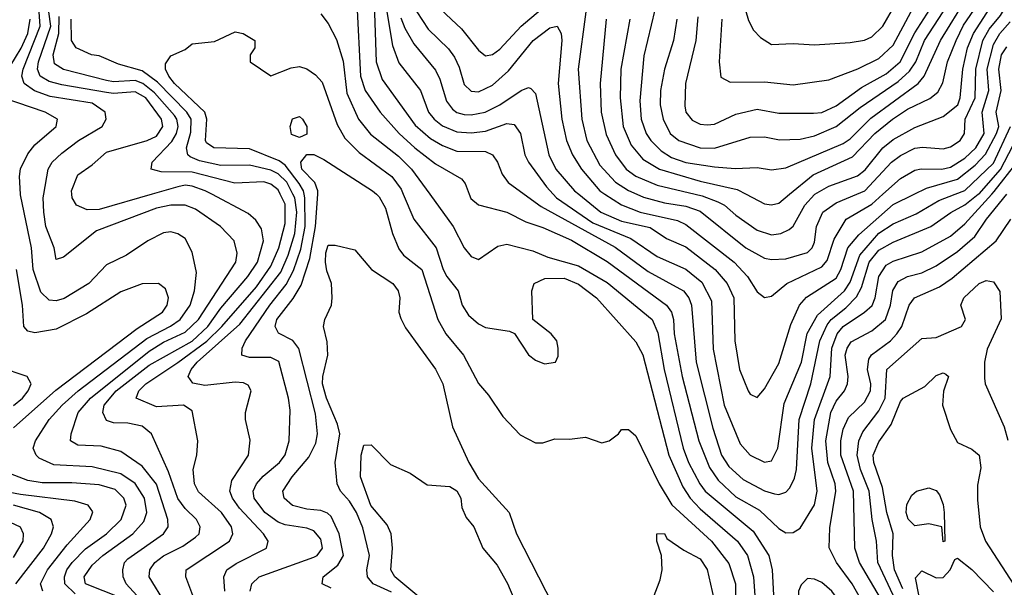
# Model space of a CAD drawing. Header units: inches. Extents: x 1793389 to 1900389, y 320802 to 470796.
# Tile 416 of 656: x 1845808 to 1848561, y 438901 to 440488. Entities that reach past the tile are written whole.
import ezdxf

# ---------------------------------------------------------------- set-up
doc = ezdxf.new("R2010")
doc.units = ezdxf.units.IN
doc.header["$MEASUREMENT"] = 0
doc.layers.add('B8443', color=7, linetype='Continuous')
doc.layers.add('B8444', color=7, linetype='Continuous')

msp = doc.modelspace()

# ---------------------------------------------------------------- linework, layer by layer
at = {"layer": 'B8443', "color": 2}
for points, elevation in [([(1846090, 438870.9), (1845991.8, 438910), (1845988.3, 438930), (1846010, 438962.4), (1846039.6, 438990), (1846124.2, 439050), (1846155.1, 439084.9), (1846162.6, 439110), (1846156.4, 439150), (1846130.7, 439190.7), (1846090, 439218.5), (1846010, 439238), (1845903.1, 439243.1), (1845862, 439262), (1845853.2, 439270), (1845845.2, 439290), (1845852, 439310), (1845889.7, 439370), (1845926, 439410), (1845971.1, 439450), (1846163.2, 439596.8), (1846229.2, 439630.8), (1846256.4, 439650), (1846284.4, 439690), (1846296.3, 439730), (1846301.5, 439781.5), (1846290, 439838), (1846270, 439876), (1846250, 439889.3), (1846230, 439895.1), (1846210, 439892.3), (1846166, 439870), (1846106, 439830), (1846050, 439802.7), (1846000.7, 439750), (1845931.7, 439708.3), (1845910, 439702.4), (1845890, 439703.6), (1845866.3, 439726.3), (1845845.1, 439790), (1845840.4, 439850), (1845810, 439998), (1845809.9, 440000)], 350), ([(1846164.7, 438844.7), (1846105.1, 438910), (1846096.9, 438930), (1846095.8, 438950), (1846100.5, 438970), (1846110, 438980.4), (1846209.6, 439050), (1846222.4, 439070), (1846222, 439090), (1846190, 439189.4), (1846150, 439239.7), (1846090, 439280.7), (1846035.6, 439295.6), (1845970, 439298.4), (1845949.4, 439310), (1845951.8, 439330), (1845971.5, 439390), (1846006, 439430), (1846170, 439561.2), (1846210, 439586.4), (1846270, 439614.4), (1846307.4, 439650), (1846411.5, 439810), (1846415.3, 439835.3), (1846407, 439870), (1846369.4, 439910), (1846298.8, 439958.8), (1846270, 439969.6), (1846230, 439969.7), (1846190, 439961), (1846022.7, 439897.3), (1845930, 439824), (1845910, 439818), (1845903.7, 439850), (1845880.5, 439910), (1845875.1, 439950), (1845873.3, 439990), (1845875, 440000)], 346), ([(1846177.6, 440000), (1846030, 439957.4), (1845996.3, 439956.3), (1845966, 439970), (1845954.5, 439990), (1845953.3, 440000)], 342), ([(1846215.6, 438855.6), (1846169.6, 438930), (1846171.5, 438950), (1846185.6, 438970), (1846210, 438988.8), (1846264.1, 439015.9), (1846299.4, 439040.6), (1846309.4, 439050), (1846312, 439070), (1846302, 439090), (1846270, 439120.7), (1846250, 439149.5), (1846223.5, 439223.5), (1846176, 439330), (1846150, 439351.6), (1846110, 439359.7), (1846070, 439360.5), (1846050, 439367), (1846040.5, 439390), (1846043.5, 439410), (1846077.3, 439450), (1846170, 439521.6), (1846290, 439589.4), (1846333.6, 439630), (1846370, 439681.1), (1846445.7, 439770), (1846472.1, 439810), (1846489.6, 439869.6), (1846483.6, 439903.6), (1846467.8, 439927.8), (1846446, 439946), (1846345.2, 440000)], 342), ([(1846294.5, 438870), (1846272.3, 438930), (1846272.7, 438950), (1846394.5, 439030), (1846403.6, 439050), (1846399.7, 439070), (1846371.5, 439110), (1846307.6, 439167.6), (1846296.2, 439190), (1846292.3, 439230), (1846302.7, 439270), (1846306, 439310), (1846290, 439394), (1846266, 439410), (1846190, 439405.7), (1846133.2, 439430), (1846140.7, 439450), (1846160.5, 439470), (1846250, 439529.1), (1846330.4, 439589.6), (1846372.8, 439630), (1846470, 439740.9), (1846510, 439798.7), (1846532.4, 439850), (1846550, 439918), (1846550, 439972.7), (1846536.3, 440000)], 338), ([(1846381.6, 438890), (1846378.4, 438930), (1846387, 438950), (1846412.4, 438967.6), (1846497.2, 439010), (1846502.7, 439030), (1846489.5, 439050), (1846422.3, 439122.3), (1846402.6, 439150), (1846394.7, 439170), (1846400.4, 439199.6), (1846447, 439270), (1846451.9, 439311.9), (1846439.3, 439370), (1846439.3, 439390), (1846455.1, 439450), (1846446.3, 439466.3), (1846433, 439473), (1846410, 439474.7), (1846324.9, 439464.9), (1846291.5, 439471.5), (1846278.4, 439490), (1846286.6, 439510), (1846304, 439530), (1846423.1, 439636.9), (1846537.6, 439782.4), (1846558.6, 439830), (1846577, 439890), (1846582.4, 439950), (1846576.8, 439990), (1846571.7, 440000)], 334), ([(1846452, 438890), (1846457, 438910), (1846477.2, 438930), (1846630, 438984.6), (1846639.5, 438990), (1846654, 439010), (1846650, 439035.1), (1846630, 439058.7), (1846610, 439066), (1846550, 439075.1), (1846530, 439083.1), (1846493, 439110), (1846463.5, 439150), (1846460.5, 439170), (1846469.8, 439190.2), (1846488, 439212), (1846533.6, 439250), (1846550, 439271), (1846560.7, 439310), (1846564.1, 439395.9), (1846559.6, 439430), (1846532.2, 439532.2), (1846510, 439543.6), (1846450, 439543.6), (1846429, 439550), (1846429.4, 439570), (1846438.7, 439590), (1846506.8, 439690), (1846552.2, 439747.8), (1846573.5, 439786.5), (1846593.5, 439846.5), (1846605.5, 439910), (1846604.9, 439990), (1846602.8, 440000)], 330), ([(1846678.3, 438898.3), (1846653.2, 438910), (1846656, 438930), (1846697.5, 438962.5), (1846713.3, 438990), (1846700.5, 439050), (1846678.4, 439098.4), (1846668.5, 439108.5), (1846650, 439115.8), (1846610, 439118.9), (1846570, 439129.6), (1846546.6, 439150), (1846543.7, 439170), (1846569.6, 439210), (1846615.7, 439264.3), (1846635.8, 439304.2), (1846640.5, 439330), (1846634.5, 439385.5), (1846588.5, 439568.5), (1846571.1, 439591.1), (1846531.5, 439611.5), (1846521.6, 439630), (1846526.9, 439650), (1846571.9, 439708.1), (1846594.4, 439745.6), (1846619.2, 439820.8), (1846634.2, 439910), (1846640.8, 440000)], 326), ([(1846805, 440000), (1846812.8, 439992.8), (1846830, 439961), (1846850.3, 439890.3), (1846867.7, 439847.7), (1846880.5, 439830), (1846932.2, 439790), (1846977.1, 439650), (1846999.3, 439610), (1847048.2, 439550), (1847090, 439471), (1847118, 439438), (1847158, 439378), (1847207.1, 439327.1), (1847250, 439304.7), (1847270, 439304.7), (1847304, 439316), (1847344.7, 439315.3), (1847390, 439321), (1847435.5, 439304.5), (1847455.3, 439310), (1847482, 439330), (1847490, 439342), (1847510, 439342), (1847530, 439324.7), (1847595.3, 439190), (1847631.2, 439131.2), (1847742, 439030), (1847790, 438967.3), (1847808.8, 438910), (1847810.3, 438830)], 326), ([(1846880.2, 440000), (1846910, 439930.7), (1846972.4, 439850), (1846991.8, 439790), (1847002, 439770), (1847034, 439730), (1847044.9, 439690), (1847062.3, 439662.3), (1847090, 439637.3), (1847110, 439627.3), (1847177.3, 439617.3), (1847191, 439611), (1847230, 439551.3), (1847250, 439536), (1847274.6, 439525.4), (1847306, 439530), (1847312.9, 439547.1), (1847313.2, 439570), (1847309, 439590), (1847294, 439610), (1847242, 439650), (1847239.3, 439730), (1847246, 439750), (1847275.9, 439764.1), (1847330, 439764.9), (1847370, 439748.5), (1847420.5, 439710), (1847530, 439587.3), (1847550, 439550.8), (1847622.3, 439270), (1847661.7, 439181.7), (1847682.6, 439150), (1847710, 439120.3), (1847814.4, 439030), (1847842.6, 438990), (1847859.6, 438930), (1847873.5, 438733.5)], 330), ([(1846953.9, 440000), (1847019.3, 439910), (1847050.5, 439850.5), (1847070, 439826), (1847090, 439818), (1847144.8, 439855.2), (1847170, 439860.5), (1847242, 439842), (1847284.4, 439824.4), (1847370, 439800.2), (1847450, 439753.4), (1847575.8, 439650), (1847592.1, 439612.1), (1847609.1, 439510), (1847662.4, 439290), (1847677.7, 439250), (1847708.9, 439190), (1847724.6, 439170), (1847858, 439058), (1847902, 438990), (1847911.7, 438950), (1847919.5, 438790)], 334), ([(1847064.4, 440000), (1847068.6, 439988.6), (1847090, 439970.7), (1847170, 439950.4), (1847222.7, 439922.7), (1847270, 439907.2), (1847350, 439871.8), (1847450, 439811.7), (1847616.4, 439690), (1847630.2, 439670.2), (1847636, 439650), (1847637.7, 439610), (1847659.6, 439490), (1847706.3, 439310), (1847736.1, 439236.1), (1847760.2, 439200.2), (1847810, 439153.4), (1847876.5, 439116.5), (1847930, 439065.5), (1847950, 439053.4), (1847970, 439054), (1847990, 439066), (1848030, 439131.3), (1848037.4, 439170), (1848022.2, 439290), (1848029.8, 439370), (1848073.3, 439490), (1848078.5, 439570), (1848093.3, 439610), (1848110, 439630.2), (1848169.8, 439670.2), (1848190.7, 439689.3), (1848199.8, 439710), (1848209.8, 439770.2), (1848230, 439801.3), (1848250, 439813.1), (1848330, 439838.7), (1848410, 439882.6), (1848450, 439917), (1848525.8, 440000)], 338), ([(1847218.4, 440000), (1847265.5, 439965.5), (1847472.4, 439852.4), (1847564.4, 439784.4), (1847663.8, 439730), (1847678.7, 439710), (1847686, 439690), (1847699, 439530), (1847745.5, 439345.5), (1847770.3, 439270), (1847790, 439238.4), (1847830, 439202), (1847890, 439170.3), (1847918, 439162), (1847930, 439160.5), (1847950, 439166.8), (1847961.2, 439178.8), (1847974, 439206), (1847979.7, 439230), (1847987.3, 439370), (1848019.8, 439470), (1848044.8, 439590), (1848065.4, 439634.6), (1848076.8, 439650), (1848117.8, 439682.2), (1848147.1, 439712.9), (1848161.2, 439738.8), (1848182.5, 439810), (1848210, 439844), (1848250, 439866.5), (1848355.1, 439910), (1848410.8, 439949.2), (1848450, 439970.2), (1848487.9, 440000)], 342), ([(1847299.4, 440000), (1847308.7, 439990), (1847410, 439920.2), (1847516.6, 439876.6), (1847590, 439825.7), (1847670.2, 439790.2), (1847714.6, 439754.6), (1847742, 439702), (1847746.6, 439566.6), (1847777.4, 439410), (1847821.8, 439301.8), (1847850, 439270.5), (1847890, 439250.6), (1847910, 439254.8), (1847927, 439290), (1847944.9, 439415.1), (1847993.1, 439530), (1848009.8, 439610.2), (1848037.8, 439662.2), (1848113.3, 439730), (1848130, 439754.4), (1848156.8, 439830), (1848210, 439891.4), (1848250, 439917.4), (1848314.3, 439945.7), (1848377.7, 439982.3), (1848423.5, 440000)], 346), ([(1847370.7, 440000), (1847432.4, 439950), (1847490, 439924.5), (1847570, 439907.4), (1847616.1, 439876.1), (1847670, 439853.4), (1847752.2, 439790), (1847785.3, 439750), (1847804.6, 439710), (1847806.7, 439590), (1847820.4, 439510), (1847844, 439450), (1847850, 439441), (1847870, 439431.3), (1847890, 439456), (1847930, 439526.8), (1847964.1, 439635.9), (1847987.8, 439690), (1848007.9, 439712.1), (1848090, 439765.3), (1848103.9, 439790), (1848123.5, 439850), (1848153.5, 439886.5), (1848250, 439971.5), (1848308.2, 440000)], 350), ([(1847443.9, 440000), (1847490, 439970.3), (1847542.8, 439950), (1847647, 439927), (1847670, 439915.3), (1847804.9, 439810), (1847842.4, 439770), (1847870, 439726.8), (1847890, 439711), (1847910, 439714.8), (1847952.7, 439750), (1848050, 439797), (1848065.2, 439814.8), (1848085.3, 439874.7), (1848118.4, 439930), (1848190, 439972.7), (1848220.7, 440000)], 354), ([(1847533.5, 440000), (1847552, 439992), (1847610, 439975.8), (1847670, 439966.9), (1847710, 439952.9), (1847838, 439850), (1847890, 439821.3), (1847910, 439817.6), (1847950, 439819.5), (1848010, 439837.1), (1848022.9, 439850), (1848030, 439866), (1848035.8, 439910), (1848053.6, 439950), (1848090, 439976), (1848147.9, 440000)], 358), ([(1847696.4, 440000), (1847715.4, 439995.4), (1847759.3, 439979.3), (1847778, 439970), (1847810, 439941.3), (1847870, 439899.5), (1847910, 439887), (1847935.3, 439890), (1847958.6, 439901.4), (1847970, 439910.7), (1848003, 439970), (1848030, 439999.5), (1848030.8, 440000)], 362), ([(1847839.2, 440000), (1847890, 439973.4), (1847910, 439970.5), (1847930, 439975.5), (1847959.7, 440000)], 366), ([(1848192.3, 438810), (1848135.4, 438910), (1848091.5, 438970), (1848071.3, 439011.3), (1848072.9, 439067.1), (1848089.8, 439170), (1848087.4, 439190), (1848066.8, 439250), (1848061.2, 439310), (1848075.3, 439390), (1848090, 439421.6), (1848113.6, 439450), (1848122.4, 439470), (1848124, 439490), (1848116, 439550), (1848121.1, 439570), (1848132.4, 439587.6), (1848190, 439618), (1848228, 439650), (1848242.7, 439690), (1848248.9, 439731.1), (1848264.2, 439755.8), (1848289.8, 439770.2), (1848330, 439780.3), (1848370, 439799.5), (1848430, 439840.3), (1848478.3, 439881.7), (1848511.2, 439930), (1848567.7, 440000)], 334), ([(1848214, 438870), (1848155.4, 438970), (1848143, 439010), (1848138.5, 439170), (1848103.8, 439270), (1848103.1, 439310), (1848110, 439342.8), (1848124.8, 439375.2), (1848170, 439418.4), (1848186.6, 439450), (1848187.1, 439470), (1848178.5, 439510), (1848181.4, 439538.6), (1848188.8, 439551.2), (1848242.4, 439590), (1848260.5, 439610), (1848273.7, 439630), (1848294.7, 439690), (1848309.6, 439710), (1848379.3, 439740.7), (1848414.5, 439765.5), (1848538, 439870), (1848578.4, 439930)], 330), ([(1846847.4, 438887.4), (1846795.6, 438910), (1846779.7, 438930), (1846778.3, 438950), (1846786, 438990), (1846766.7, 439066.7), (1846749.6, 439110), (1846730, 439142), (1846704.5, 439170), (1846695.6, 439190), (1846689.5, 439249.5), (1846702.6, 439330), (1846696.6, 439356.6), (1846665.1, 439430), (1846654, 439470), (1846654.7, 439490), (1846669.6, 439550), (1846667.3, 439587.3), (1846657.2, 439630), (1846661.2, 439650), (1846679, 439690), (1846681.2, 439710), (1846679.3, 439750), (1846666.3, 439786.3), (1846663, 439810), (1846663.8, 439836.2), (1846670, 439857.3), (1846690, 439858), (1846744.9, 439844.9), (1846790.8, 439790), (1846851.3, 439750), (1846866, 439730), (1846870.6, 439710.6), (1846867.3, 439670), (1846872.8, 439652.8), (1846886.4, 439626.4), (1846970, 439510.8), (1846990.5, 439470), (1847018, 439350), (1847063.8, 439250), (1847090, 439204), (1847176.3, 439110), (1847196.3, 439050), (1847298.8, 438850)], 322), ([(1845790, 439347.2), (1845908.2, 439451.8), (1846135.6, 439624.4), (1846207, 439670), (1846219.5, 439690), (1846223.7, 439710), (1846215.1, 439735.1), (1846195.3, 439750), (1846150, 439749.5), (1846090, 439727), (1845994.5, 439665.5), (1845910, 439623), (1845850, 439612.3), (1845830, 439617.2), (1845819.3, 439630), (1845815.4, 439690), (1845798.7, 439790)], 354), ([(1848250, 438878.4), (1848207.4, 438970), (1848203.1, 439030), (1848190.8, 439090.8), (1848182.8, 439170), (1848158.2, 439230), (1848148.7, 439270), (1848154, 439310), (1848164.7, 439335.3), (1848210, 439394), (1848227, 439430), (1848232.3, 439510), (1848330, 439596.3), (1848370, 439599.3), (1848440.9, 439630), (1848451.8, 439650), (1848439.3, 439690), (1848447, 439710), (1848490, 439750.5), (1848510, 439759.1), (1848530, 439754.8), (1848547.9, 439727.9), (1848551.8, 439651.8), (1848512.8, 439567.2), (1848504.9, 439530), (1848505.2, 439485.2), (1848507.3, 439470), (1848560.4, 439350), (1848570, 439312)], 326), ([(1845790, 439408.8), (1845815.6, 439430), (1845831.6, 439450), (1845839.3, 439470), (1845828.7, 439490), (1845750, 439516.2)], 358), ([(1848276.7, 438896.6), (1848253.1, 438950), (1848247.7, 438990), (1848249.8, 439050), (1848232.1, 439110), (1848220.3, 439180.3), (1848195.4, 439250), (1848193.7, 439270), (1848210, 439308), (1848243.9, 439356.1), (1848270, 439420.7), (1848278, 439430), (1848338, 439462), (1848370, 439493.4), (1848390, 439501), (1848397.3, 439497.3), (1848404.7, 439490), (1848390.5, 439449.5), (1848387.7, 439410), (1848410, 439342), (1848430, 439306), (1848470, 439286.8), (1848490.5, 439270), (1848494.6, 439234.6), (1848486, 439186), (1848485.8, 439145.8), (1848493, 439070), (1848508.2, 439030), (1848587.5, 438907.5)], 322), ([(1846940.4, 438860.4), (1846856.9, 438930), (1846845.1, 438950), (1846849.7, 439010), (1846846, 439050), (1846835.1, 439075.1), (1846789.1, 439129.1), (1846760.7, 439210), (1846762, 439270), (1846770, 439298), (1846790, 439298.8), (1846844.5, 439244.5), (1846899.8, 439219.8), (1846947.1, 439187.1), (1847010, 439182.8), (1847030, 439170.8), (1847040.7, 439150), (1847044, 439124), (1847056.3, 439096.3), (1847077.3, 439070), (1847102.8, 439010), (1847142.3, 438962.3), (1847171.7, 438911.7), (1847250, 438726)], 318), ([(1845962.7, 438882.7), (1845934, 438910), (1845932.6, 438930), (1845939.7, 438950), (1845954.3, 438970), (1845991.5, 439008.5), (1846050, 439050.3), (1846091.3, 439090), (1846105.1, 439130), (1846098.9, 439150), (1846074.2, 439174.2), (1846030, 439187.1), (1845953, 439193), (1845870, 439192.9), (1845830, 439199.8), (1845770, 439223)], 354), ([(1845872, 438890), (1845866, 438910), (1845885.4, 438950), (1845940.4, 439019.6), (1846004.5, 439090), (1846012, 439112), (1845999, 439130), (1845961.7, 439141.7), (1845810, 439160.7), (1845670, 439186)], 358), ([(1845796.9, 438910), (1845874.3, 439010), (1845896.9, 439050), (1845902, 439070), (1845896, 439090), (1845862.7, 439110), (1845790.6, 439130.6)], 362), ([(1845790, 438983.8), (1845816.9, 439030), (1845818.4, 439050), (1845810, 439069), (1845768.3, 439088.3)], 366), ([(1847579, 438870), (1847598.6, 438921.4), (1847604, 438950), (1847602, 438990), (1847588.7, 439030), (1847588.7, 439050), (1847610, 439050.8), (1847616.9, 439036.9), (1847664.5, 439004.5), (1847710, 438980.7), (1847730, 438950.8), (1847748.1, 438868.1)], 322), ([(1848330, 438837.2), (1848312.7, 438927.3), (1848330, 438946.8), (1848370, 438927.3), (1848390, 438927.7), (1848409.2, 438950), (1848422, 438978), (1848430, 438982), (1848470, 438950.6), (1848530, 438888)], 318)]:
    msp.add_lwpolyline(points, dxfattribs=dict(at, elevation=elevation))
for points, elevation in [([(1848390, 439028), (1848386, 439070), (1848350, 439078), (1848310, 439072.7), (1848291.7, 439091.7), (1848286.3, 439110), (1848288.1, 439131.9), (1848302, 439158), (1848315.3, 439170), (1848350, 439178.8), (1848370, 439171.3), (1848379.3, 439159.3), (1848390, 439132), (1848392.7, 439110), (1848394, 439030)], 318), ([(1848010, 438925.2), (1847992.8, 438907.2), (1847985.5, 438890), (1847982.8, 438842.8), (1847986, 438810), (1847993, 438790), (1848010.8, 438770), (1848050, 438754.4), (1848085.8, 438754.2), (1848110, 438761.6), (1848122.7, 438770), (1848131.8, 438790), (1848129.6, 438810), (1848110, 438846), (1848078.4, 438890), (1848050, 438914.5), (1848030, 438923.7)], 338)]:
    msp.add_lwpolyline(points, close=True, dxfattribs=dict(at, elevation=elevation))
at = {"layer": 'B8444', "color": 2}
for points, elevation in [([(1848030.8, 440000), (1848070, 440023.1), (1848150, 440051.8), (1848171.4, 440068.6), (1848220.5, 440130), (1848250, 440153.1), (1848310, 440187.2), (1848390, 440217.4), (1848430.9, 440250), (1848437.3, 440270), (1848444.2, 440350), (1848457.4, 440410), (1848474.4, 440450), (1848539.2, 440550), (1848563.5, 440610)], 362), ([(1848147.9, 440000), (1848170.6, 440009.4), (1848244.7, 440090), (1848270, 440108.8), (1848310, 440128.9), (1848331.9, 440131.9), (1848390, 440127), (1848410, 440132.7), (1848437, 440150), (1848449.4, 440170), (1848451.1, 440210), (1848478.9, 440270), (1848480.7, 440350), (1848500.3, 440430), (1848518.2, 440461.8), (1848550, 440499.6), (1848613.9, 440606.1)], 358), ([(1846796.5, 440590), (1846804, 440370), (1846821, 440321), (1846913.7, 440193.7), (1846956.4, 440156.4), (1846990, 440136), (1847030, 440120.9), (1847110, 440119.5), (1847130, 440110.5), (1847143.8, 440090), (1847156.5, 440056.5), (1847173.1, 440033.1), (1847218.4, 440000)], 342), ([(1846970, 440530.7), (1847043, 440463), (1847090, 440402.8), (1847110, 440387.3), (1847130, 440390.6), (1847150, 440405.5), (1847209.6, 440470), (1847330, 440572.4)], 358), ([(1847644.9, 440490), (1847635.3, 440430), (1847610.3, 440350), (1847599.5, 440290), (1847598, 440250), (1847607.2, 440210), (1847626.7, 440170), (1847650.2, 440150.2), (1847710, 440130.3), (1847750, 440128.9), (1847850, 440159.5), (1847890, 440160.4), (1847932.3, 440152.3), (1847990, 440154), (1848030, 440163.1), (1848090.7, 440189.3), (1848157.4, 440242.6), (1848264.1, 440315.9), (1848295.6, 440344.4), (1848312.8, 440370), (1848337.6, 440430), (1848427.9, 440570)], 374), ([(1847703.9, 440496.1), (1847698, 440430), (1847668.8, 440310), (1847667.1, 440247.1), (1847670.5, 440230), (1847687.6, 440207.6), (1847710, 440196.4), (1847730, 440194), (1847750, 440196.4), (1847810, 440224.4), (1847870, 440238.4), (1847930, 440227), (1848026.9, 440226.9), (1848050, 440228.8), (1848090, 440247.4), (1848161, 440299), (1848230, 440336.5), (1848269.7, 440370), (1848310, 440452), (1848385.7, 440570)], 378), ([(1847815.3, 440590), (1847845.7, 440485.7), (1847859.3, 440459.3), (1847878.5, 440438.5), (1847910, 440418.8), (1847970, 440422), (1848030, 440418), (1848130, 440424.9), (1848170, 440430.6), (1848190, 440440.5), (1848220.7, 440470), (1848255.1, 440530)], 386), ([(1847583.7, 440516.3), (1847553, 440387), (1847541.2, 440261.2), (1847544.9, 440210), (1847559.5, 440170), (1847572, 440150), (1847601.3, 440121.3), (1847630, 440103.2), (1847670, 440089.2), (1847750, 440076.5), (1847807.8, 440072.2), (1847870, 440074.9), (1847910, 440068.2), (1847950, 440074.4), (1848110, 440141.7), (1848130, 440155.3), (1848187.1, 440212.9), (1848319.7, 440310), (1848336.9, 440330), (1848382, 440430), (1848455.8, 440550)], 370), ([(1847770.4, 440490), (1847763, 440370), (1847767.9, 440327.9), (1847794, 440314), (1847890, 440314.4), (1847970, 440306), (1848070, 440320.5), (1848150.6, 440350.6), (1848210, 440379.5), (1848250, 440417.1), (1848321.1, 440550)], 382), ([(1845875, 440000), (1845887.3, 440070), (1845898.4, 440090), (1845925.2, 440114.8), (1845972.3, 440150), (1846038, 440190), (1846049.5, 440210), (1846047, 440230), (1846010, 440255.3), (1845893.1, 440273.1), (1845849, 440289), (1845819.7, 440310), (1845813.5, 440330), (1845817.2, 440350), (1845865.2, 440470), (1845862, 440510)], 346), ([(1845953.3, 440000), (1845952, 440010), (1845970, 440054), (1846010, 440082), (1846050, 440118), (1846164, 440150), (1846190, 440162.6), (1846208.2, 440190), (1846204.4, 440210), (1846160.4, 440270), (1846130, 440286.8), (1846070, 440282), (1846050, 440284.6), (1845925.8, 440305.8), (1845890, 440315.3), (1845864.4, 440330), (1845857.2, 440350), (1845860.3, 440370), (1845894.4, 440470), (1845889.2, 440510)], 342), ([(1846750, 440534), (1846760.8, 440330), (1846773.4, 440290), (1846815.8, 440230), (1846868.5, 440170), (1846912.2, 440130), (1846970, 440084.9), (1847042.8, 440042.8), (1847053.4, 440030), (1847064.4, 440000)], 338), ([(1846833.8, 440510), (1846850, 440416), (1846867.8, 440367.8), (1846928.4, 440290), (1846950.3, 440230), (1846966.7, 440210), (1846990, 440191.8), (1847030, 440174.3), (1847070, 440171.5), (1847110, 440176.9), (1847170, 440197.6), (1847190, 440195.5), (1847208, 440170), (1847220.4, 440110), (1847230.4, 440090), (1847280.4, 440020.4), (1847299.4, 440000)], 346), ([(1846918, 440510), (1846950, 440461.6), (1847006.5, 440406.5), (1847023.2, 440383.2), (1847035.9, 440355.9), (1847050, 440306.8), (1847070, 440288.4), (1847090, 440287), (1847130, 440304.9), (1847174.7, 440345.3), (1847243.6, 440430), (1847290, 440465.5), (1847310.4, 440470.4), (1847321.6, 440450), (1847323.1, 440430), (1847313.4, 440310), (1847323.1, 440210), (1847336, 440150), (1847353.4, 440110), (1847378, 440070), (1847429.3, 440009.3), (1847443.9, 440000)], 354), ([(1847390.3, 440510), (1847368.9, 440350), (1847379.6, 440210), (1847393.1, 440150), (1847430, 440081.6), (1847473.6, 440033.6), (1847510, 440010.2), (1847533.5, 440000)], 358), ([(1847959.7, 440000), (1848025.7, 440054.3), (1848135.7, 440104.3), (1848198.9, 440170), (1848248, 440210), (1848290, 440237.7), (1848352, 440268), (1848374.5, 440285.5), (1848388.5, 440311.5), (1848401.5, 440370), (1848425.6, 440430), (1848446.7, 440473.3), (1848485.6, 440530)], 366), ([(1845809.9, 440000), (1845806.6, 440050), (1845810, 440070.8), (1845830, 440113), (1845850, 440138.4), (1845909.3, 440190), (1845913.2, 440210), (1845879, 440230), (1845761.2, 440270), (1845749.7, 440289.7), (1845764.2, 440330), (1845811.4, 440408.6), (1845830.6, 440450), (1845836.5, 440490)], 350), ([(1846536.3, 440000), (1846530, 440012.6), (1846510, 440028), (1846490, 440035.1), (1846408.9, 440031.1), (1846290, 440061.5), (1846202.7, 440062.7), (1846175.3, 440070), (1846178, 440090), (1846232.7, 440147.3), (1846245.8, 440170), (1846250.8, 440190), (1846247, 440210), (1846240, 440220), (1846184.1, 440284.1), (1846152.3, 440310), (1846130, 440318), (1846070, 440314.8), (1846050, 440318.4), (1845930, 440348.6), (1845904.6, 440364.6), (1845900.8, 440390), (1845917.4, 440450), (1845917.6, 440497.6)], 338), ([(1846571.7, 440000), (1846554.3, 440034.3), (1846530, 440056.8), (1846510, 440067.3), (1846450, 440081.8), (1846370, 440080.3), (1846310, 440093.8), (1846284.5, 440104.5), (1846277.6, 440110), (1846273.7, 440130), (1846286.3, 440173.7), (1846286.6, 440210), (1846275.3, 440230), (1846193.2, 440313.2), (1846150, 440345.6), (1846084.1, 440364.1), (1846030, 440387.3), (1846008.7, 440390), (1845965.2, 440410), (1845952.3, 440430), (1845951.6, 440490)], 334), ([(1846650, 440504.7), (1846670, 440478), (1846693.3, 440433.3), (1846712.3, 440372.3), (1846722.6, 440282.6), (1846755.3, 440210), (1846788.2, 440168.2), (1846866.3, 440106.3), (1846903.1, 440070), (1846953.9, 440000)], 334), ([(1846873.7, 440493.7), (1846884.2, 440464.2), (1846910, 440420.5), (1846970, 440347.3), (1846982.3, 440322.3), (1847000.5, 440260.5), (1847017.8, 440237.8), (1847030, 440228.9), (1847050, 440223.6), (1847070, 440222.3), (1847109, 440230), (1847149.8, 440250.2), (1847210, 440290.5), (1847230, 440298.8), (1847236.3, 440296.3), (1847250, 440282), (1847287.2, 440110), (1847307, 440070), (1847358.4, 440010), (1847370.7, 440000)], 350), ([(1847447.4, 440490), (1847430.3, 440310), (1847433.1, 440230), (1847447, 440167), (1847473.4, 440110), (1847503.7, 440070), (1847530.2, 440050.2), (1847590, 440025.5), (1847696.4, 440000)], 362), ([(1847513.4, 440490), (1847488.8, 440350), (1847486.3, 440270), (1847494.6, 440190), (1847517, 440137), (1847550, 440098), (1847596.3, 440070), (1847710, 440036.5), (1847813.5, 440013.5), (1847839.2, 440000)], 366), ([(1848220.7, 440000), (1848270, 440043.7), (1848310, 440067), (1848328.5, 440071.5), (1848386, 440070), (1848410, 440076.1), (1848450, 440101.3), (1848480.9, 440130), (1848504.1, 440170), (1848498.2, 440230), (1848517.1, 440290), (1848513, 440350), (1848530, 440419.3), (1848547.7, 440450), (1848577.3, 440482.7)], 354), ([(1846602.8, 440000), (1846600.7, 440010), (1846589.1, 440030), (1846550, 440081.1), (1846533.4, 440093.4), (1846450, 440126.9), (1846350, 440129.7), (1846330, 440143.7), (1846326.9, 440150), (1846331, 440210), (1846325.4, 440230), (1846240.4, 440310), (1846224.8, 440330), (1846215.6, 440350), (1846215.1, 440364.9), (1846230, 440386.8), (1846270, 440404.7), (1846290, 440421), (1846352.7, 440427.3), (1846410, 440454), (1846432, 440450), (1846464.7, 440430), (1846464.7, 440410), (1846452, 440390), (1846452, 440370), (1846510, 440331), (1846566.3, 440353.7), (1846590, 440357.3), (1846610, 440350.7), (1846634.2, 440334.2), (1846653.4, 440313.4), (1846695.2, 440195.2), (1846716.5, 440156.5), (1846756.5, 440116.5), (1846848.2, 440050), (1846874.1, 440014.1), (1846880.2, 440000)], 330), ([(1848308.2, 440000), (1848343, 440017), (1848430, 440041.8), (1848478.8, 440081.2), (1848508.1, 440111.9), (1848539, 440170), (1848545, 440190), (1848537.4, 440230), (1848551.9, 440290), (1848545.7, 440350), (1848552.8, 440390), (1848567.2, 440412.8)], 350), ([(1848423.5, 440000), (1848450, 440010.2), (1848530, 440086.9), (1848578.1, 440190)], 346), ([(1848487.9, 440000), (1848490, 440001.6), (1848550, 440069.2), (1848584.6, 440135.4)], 342), ([(1846640.8, 440000), (1846641.5, 440010), (1846632.8, 440032.8), (1846596.9, 440070), (1846593.6, 440090), (1846610, 440110.8), (1846630, 440110.8), (1846657.7, 440097.7), (1846794, 440010), (1846805, 440000)], 326), ([(1848525.8, 440000), (1848532.6, 440007.4), (1848596.5, 440090)], 338), ([(1846345.2, 440000), (1846326.6, 440010), (1846290, 440023.1), (1846270, 440025.1), (1846250, 440020.9), (1846177.6, 440000)], 342)]:
    msp.add_lwpolyline(points, dxfattribs=dict(at, elevation=elevation))
at = {"layer": 'B8444', "color": 2, "elevation": 326}
msp.add_lwpolyline([(1846590, 440159), (1846567.3, 440167.3), (1846564, 440190), (1846570, 440211), (1846590, 440218), (1846598, 440210), (1846610.7, 440190), (1846610, 440168)], close=True, dxfattribs=at)

doc.saveas('drawing.dxf')
